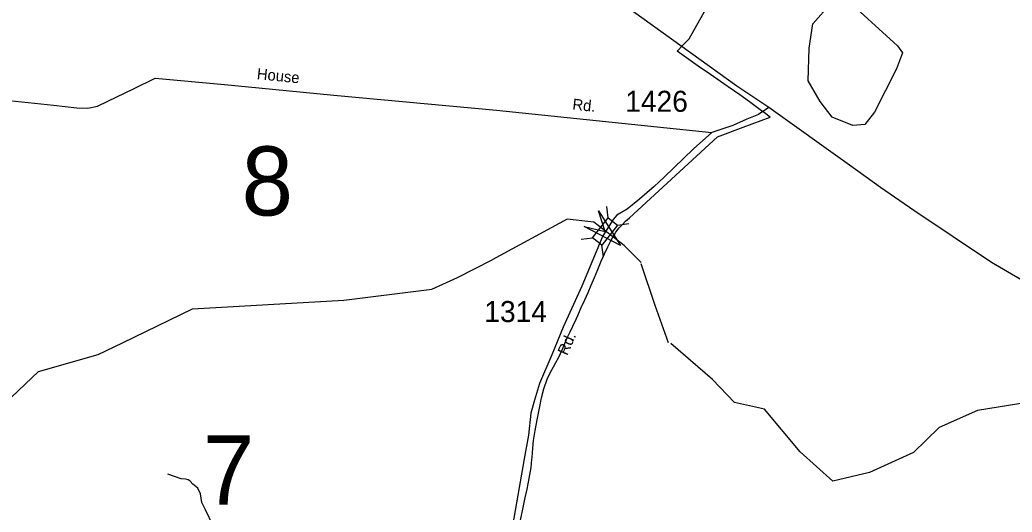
# Model space of a CAD drawing. Extents: x 884530 to 1028605, y 526725 to 653634.
# Drawn here: x 938802 to 944694, y 608831 to 611756 of the extents above; entities that cross this region are included whole.
import ezdxf

# ---------------------------------------------------------------- set-up
doc = ezdxf.new("R2010")
doc.units = 0
for name, color, linetype in [('Exist Boundary Political City Limit New', 7, 'Continuous'), ('Exist Hydrographic Creek Single Shore', 7, 'Continuous'), ('Exist Hydrographic Pond Under 1500 Sq Ft', 7, 'Continuous'), ('Exist Road Non-System Type 51', 7, 'Continuous'), ('Exist Road Primary NC Attributed', 7, 'Continuous'), ('Exist Road Secondary Structure Standard Bridge Attributed CELL', 7, 'Continuous'), ('Exist Road Secondary Structure Standard Bridge CELL', 7, 'Continuous'), ('Exist Road Secondary Structure Standard Bridge Number Label', 7, 'Continuous'), ('Exist Road Secondary Type 51 Attributed', 7, 'Continuous'), ('Exist Road Secondary Type 51 Label', 7, 'Continuous'), ('Exist Road Secondary Type 51 Number Label', 7, 'Continuous'), ('Map Preparation Boundary City Limit Buffer Line', 7, 'Continuous')]:
    doc.layers.add(name, color=color, linetype=linetype)

msp = doc.modelspace()

# ---------------------------------------------------------------- linework, layer by layer
at = {"layer": 'Exist Boundary Political City Limit New'}
for points in [[(941851.5, 609257.3), (941860.7, 609316.8), (941874.3, 609388.9), (941888.2, 609457.9), (941899.1, 609509.9), (941912.8, 609563.9), (941933, 609620.6), (941951, 609659.1), (941969.6, 609693.9), (941984.6, 609719.8), (942001.3, 609751.8), (942021.1, 609794.8), (942054, 609870.2), (942068.9, 609903.1), (942084.1, 609936), (942104.4, 609976.8), (942114.4, 610000), (942124, 610022.3), (942139.1, 610056.3), (942139.9, 610057.9), (942155.8, 610092.7), (942175.4, 610136.4), (942194.2, 610179.1), (942213.4, 610224.8), (942233.1, 610272.3), (942254.2, 610322.6), (942273.1, 610366.1), (942291.9, 610406.8), (942308.6, 610439), (942322.9, 610464.1), (942333.2, 610481.2), (942341.1, 610494.3), (942359.7, 610520.1), (942377.4, 610539), (942398.4, 610558.9), (942420.9, 610579.3), (942943.2, 611061.3), (943096.3, 611118.6), (943256.5, 611178.6), (943223.4, 611202.6), (943198.3, 611220.9), (943133.2, 611268.6), (943076.9, 611309.6), (943007.5, 611357.9), (943002, 611361.8), (942901.5, 611430.8), (942830.1, 611480.6), (942788.2, 611509.9), (942705.4, 611569.6), (942740.9, 611606.6), (942775.4, 611642.4), (943072.6, 612174.6)], [(941770.9, 608765.6), (941785.4, 608838.9), (941791.8, 608868.1), (941800.7, 608909.1), (941814.1, 608968.1), (941826.6, 609030.2), (941836.7, 609096.6), (941841.5, 609143.4), (941842.8, 609155.7), (941847.2, 609211.6), (941851.5, 609257.3)]]:
    msp.add_lwpolyline(points, dxfattribs=at)
at = {"layer": 'Exist Hydrographic Creek Single Shore'}
for points in [[(942491.1, 610315), (942390.8, 610415.8), (942209.6, 610554), (942051.8, 610571.1), (941605.7, 610330)], [(936327, 609207.9), (936450.5, 609142.7), (936494.7, 608984.3), (936647.6, 608827.1), (936820.5, 608771), (937259, 608680), (937688.8, 608602.6), (937766.9, 608605.9), (938067.1, 608966.7), (938101, 609021.9), (938147.7, 609179), (938278, 609219.4), (938393.8, 609306.4), (938712, 609476.2), (938911.5, 609667.3), (939267.4, 609768.5), (939411.8, 609837.8), (939826.4, 610039.8), (940726.3, 610091.5), (941248.2, 610155.6), (941400.8, 610224.7), (941605.7, 610330)], [(942653.2, 609837), (942574.6, 610058.6), (942491.1, 610306.4)], [(945113.5, 609536.3), (944488, 609435.3), (944261, 609334.4), (944107.1, 609186), (943847.3, 609066.8), (943628.4, 609015.7), (943434.3, 609190.2), (943223.9, 609443.2), (943045.6, 609482.7), (942913.4, 609619.3), (942666, 609832.7)]]:
    msp.add_lwpolyline(points, dxfattribs=at)
at = {"layer": 'Exist Hydrographic Pond Under 1500 Sq Ft'}
msp.add_lwpolyline([(943682.8, 611904.4), (944013.4, 611602.3), (944042.2, 611559.2), (944006.2, 611465.7), (943876.8, 611206.7), (943819.3, 611134.8), (943747.4, 611127.6), (943625.2, 611178), (943553.4, 611271.5), (943481.5, 611393.8), (943488.7, 611588), (943510.2, 611731.8), (943618.1, 611854.1), (943668.4, 611904.4)], close=True, dxfattribs=at)
at = {"layer": 'Exist Road Non-System Type 51'}
msp.add_lwpolyline([(940258.3, 608443.9), (940248.4, 608446), (940175.5, 608485.1), (940079.2, 608565.8), (940024.5, 608641.2), (939949.1, 608750.6), (939904.8, 608844.2), (939881.3, 608888.5), (939873.6, 608940.5), (939858, 608974.4), (939829.4, 608997.8), (939813.9, 609014.7), (939801.8, 609023.8), (939784.8, 609027.5), (939759, 609029), (939680.9, 609057.6)], dxfattribs=at)
at = {"layer": 'Exist Road Primary NC Attributed'}
for points in [[(943249.7, 611235.2), (943058.7, 611361.6), (942282.2, 611922.4)], [(945197, 609950.9), (945121, 609992.6), (944571.2, 610315), (944110.2, 610622.8), (943912.5, 610759.4), (943727, 610892.4), (943249.7, 611235.2)]]:
    msp.add_lwpolyline(points, dxfattribs=at)
at = {"layer": 'Exist Road Secondary Structure Standard Bridge Attributed CELL'}
msp.add_lwpolyline([(942236.9, 610621.8), (942367.6, 610416), (942151.5, 610528.9), (942277.9, 610498.5)], close=True, dxfattribs=at)
at = {"layer": 'Exist Road Secondary Structure Standard Bridge CELL'}
for p, q in [((942295.7, 610579.4), (942287.3, 610647.9)), ((942350.1, 610536.9), (942418.5, 610545.3)), ((942133.9, 610452.1), (942202.4, 610460.5)), ((942266.4, 610348.6), (942258, 610417))]:
    msp.add_line(p, q, dxfattribs=at)
msp.add_lwpolyline([(942202.4, 610460.5), (942295.4, 610579.6), (942351.1, 610536.1), (942258, 610417)], close=True, dxfattribs=at)
at = {"layer": 'Exist Road Secondary Type 51 Attributed'}
for points in [[(937689.1, 611374.2), (938623.2, 611288), (939002.4, 611248.9), (939140.2, 611233), (939205.2, 611230.3), (939262.2, 611242.3), (939323.2, 611272.6), (939476.2, 611345.7), (939604.2, 611408.7), (940017.2, 611371.6), (940302.2, 611344.8), (940665.4, 611307.4), (941631.4, 611219.7), (942910, 611086.6)], [(943249.7, 611235.2), (943187.9, 611193.1), (943117.7, 611165), (943035.6, 611128.5), (942910, 611086.6)], [(942910, 611086.6), (942802.5, 610990.2), (942628, 610821.2), (942568.3, 610766.4), (942481.7, 610691), (942407.7, 610630.9), (942346.3, 610594.6), (942324.3, 610569.7), (942262.7, 610473.2)], [(942262.7, 610473.2), (942138.3, 610174.2), (942028.4, 609929.4), (941960, 609766), (941887.4, 609595.6), (941856.8, 609497.3), (941835.9, 609419.1), (941821.9, 609287.8), (941796.8, 609148.1), (941750.8, 608886.5), (941713.1, 608670)]]:
    msp.add_lwpolyline(points, dxfattribs=at)
at = {"layer": 'Map Preparation Boundary City Limit Buffer Line'}
for points in [[(941851.5, 609257.3), (941860.7, 609316.8), (941874.3, 609388.9), (941888.2, 609457.9), (941899.1, 609509.9), (941912.8, 609563.9), (941933, 609620.6), (941951, 609659.1), (941969.6, 609693.9), (941984.6, 609719.8), (942001.3, 609751.8), (942021.1, 609794.8), (942054, 609870.2), (942068.9, 609903.1), (942084.1, 609936), (942104.4, 609976.8), (942114.4, 610000), (942124, 610022.3), (942139.1, 610056.3), (942139.9, 610057.9), (942155.8, 610092.7), (942175.4, 610136.4), (942194.2, 610179.1), (942213.4, 610224.8), (942233.1, 610272.3), (942254.2, 610322.6), (942273.1, 610366.1), (942291.9, 610406.8), (942308.6, 610439), (942322.9, 610464.1), (942333.2, 610481.2), (942341.1, 610494.3), (942359.7, 610520.1), (942377.4, 610539), (942398.4, 610558.9), (942420.9, 610579.3), (942943.2, 611061.3), (943096.3, 611118.6), (943256.5, 611178.6), (943223.4, 611202.6), (943198.3, 611220.9), (943133.2, 611268.6), (943076.9, 611309.6), (943007.5, 611357.9), (943002, 611361.8), (942901.5, 611430.8), (942830.1, 611480.6), (942788.2, 611509.9), (942705.4, 611569.6), (942740.9, 611606.6), (942775.4, 611642.4), (943072.6, 612174.6)], [(941770.9, 608765.6), (941785.4, 608838.9), (941791.8, 608868.1), (941800.7, 608909.1), (941814.1, 608968.1), (941826.6, 609030.2), (941836.7, 609096.6), (941841.5, 609143.4), (941842.8, 609155.7), (941847.2, 609211.6), (941851.5, 609257.3)]]:
    msp.add_lwpolyline(points, dxfattribs=at)

# ---------------------------------------------------------------- texts
at = {"layer": 'Exist Road Secondary Structure Standard Bridge Number Label'}
for s, p in [('8', (940118.5, 610593.6)), ('7', (939888.2, 608876.6))]:
    msp.add_text(s, height=410.1, dxfattribs=at).set_placement(p)
at = {"layer": 'Exist Road Secondary Type 51 Label'}
for s, rotation, p in [('House', 354.10836, (940206.8, 611404.2)), ('Rd.', 354.09822, (942080.4, 611222.8)), ('Rd.', 66.3288, (942051.5, 609757.7))]:
    msp.add_text(s, height=65.62, rotation=rotation, dxfattribs=at).set_placement(p)
at = {"layer": 'Exist Road Secondary Type 51 Number Label'}
for s, p in [('1426', (942396.3, 611209.5)), ('1314', (941559.6, 609960.3))]:
    msp.add_text(s, height=125, dxfattribs=at).set_placement(p)

doc.saveas('drawing.dxf')
